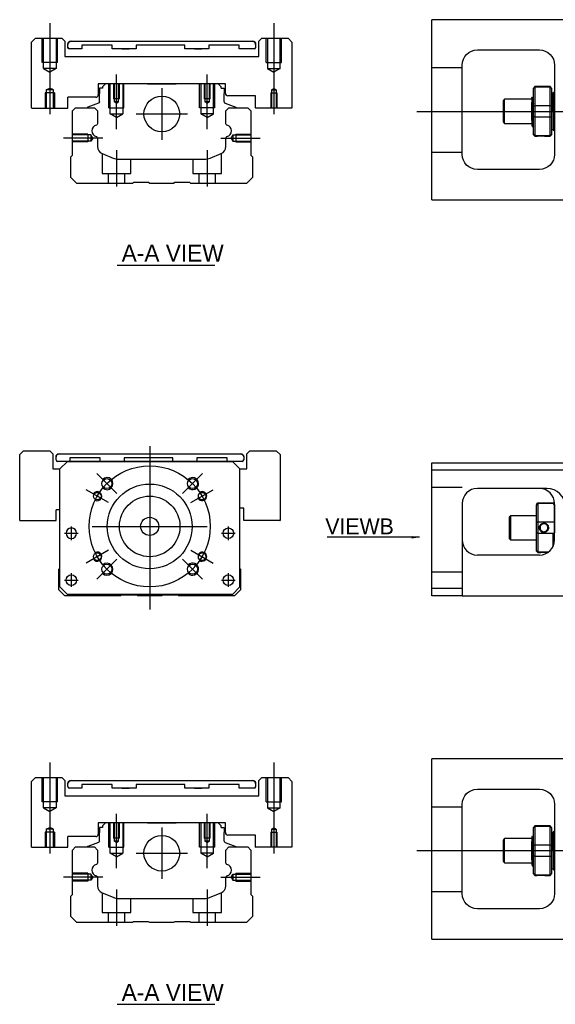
# Model space of a CAD drawing. Header units: millimetres. Extents: x -257 to 3135, y -1556 to 860.
# Tile 527 of 633: x 1041 to 1218, y -644 to -319. Entities that reach past the tile are written whole.
import ezdxf
from ezdxf.lldxf.tags import DXFTag

# ---------------------------------------------------------------- set-up
doc = ezdxf.new("R2010")
doc.units = ezdxf.units.MM
doc.layers.get('0').update_dxf_attribs({"linetype": 'CONTINUOUS'})
doc.styles.add('CHN', font='txt')
doc.styles.add('DIM-7', font='SIMPLEX.shx', dxfattribs={"width": 0.7, "bigfont": 'chineset.shx'})
tags = doc.linetypes.add('DASHED', pattern=[25.72, 12.86, -12.86]).pattern_tags.tags
tags[6:7] = [DXFTag(74, 4), DXFTag(75, 0), DXFTag(340, '0'), DXFTag(46, 0.0), DXFTag(50, 0.0), DXFTag(44, 0.0), DXFTag(45, 0.0)]
tags[4:5] = [DXFTag(74, 4), DXFTag(75, 0), DXFTag(340, '0'), DXFTag(46, 0.0), DXFTag(50, 0.0), DXFTag(44, 0.0), DXFTag(45, 0.0)]
doc.dimstyles.new('CNS', dxfattribs={"dimtxt": 3.5, "dimasz": 2.5, "dimexe": 1, "dimexo": 1, "dimgap": 1, "dimtad": 1, "dimdsep": 46, "dimtxsty": 'DIM-7', "dimcen": 0.09, "dimclrd": 4, "dimclre": 4, "dimclrt": 1, "dimadec": 0, "dimazin": 0, "dimtfac": 1, "dimtmove": 0, "dimatfit": 3, "dimfxl": 0, "dimtvp": 0.971429, "dimtolj": 1, "dimarcsym": 0})

msp = doc.modelspace()

# ---------------------------------------------------------------- linework, layer by layer
at = {"linetype": 'Continuous'}
for p, q in [((1177, -321.05), (1177, -318.55)), ((1222, -318.55), (1177, -318.55)), ((1177, -375.55), (1177, -321.05)), ((1046.05, -324.7), (1044.76, -325.99)), ((1046.05, -324.7), (1054.76, -324.7)), ((1055.76, -325.7), (1054.76, -324.7)), ((1120.76, -324.7), (1119.76, -325.7)), ((1120.76, -324.7), (1129.47, -324.7)), ((1130.76, -325.99), (1129.47, -324.7)), ((1055.76, -325.7), (1055.76, -330.7)), ((1056.76, -326.7), (1056.76, -326.69)), ((1056.76, -327.7), (1056.76, -326.7)), ((1061.32, -328.2), (1057.26, -328.19)), ((1061.32, -328.2), (1057.26, -328.2)), ((1057.76, -325.69), (1117.76, -325.69)), ((1057.76, -325.7), (1117.76, -325.7)), ((1061.32, -327), (1061.32, -328.2)), ((1061.32, -327), (1061.32, -327)), ((1071.32, -327), (1061.32, -327)), ((1071.32, -327), (1061.32, -327)), ((1071.32, -328.2), (1071.32, -327)), ((1071.32, -327), (1071.32, -327)), ((1079.32, -328.2), (1071.32, -328.2)), ((1079.32, -328.2), (1071.32, -328.2)), ((1074.53, -325.69), (1074.53, -325.7)), ((1074.53, -325.69), (1076.98, -325.69)), ((1074.53, -325.7), (1076.98, -325.7)), ((1074.53, -328.2), (1076.98, -328.2)), ((1076.98, -325.7), (1076.98, -325.69)), ((1076.98, -328.2), (1076.98, -328.2)), ((1079.32, -327), (1079.32, -328.2)), ((1079.32, -327), (1079.32, -327)), ((1095.32, -327), (1079.32, -327)), ((1095.32, -327), (1079.32, -327)), ((1095.32, -328.2), (1095.32, -327)), ((1095.32, -327), (1095.32, -327)), ((1103.32, -328.2), (1095.32, -328.2)), ((1103.32, -328.2), (1095.32, -328.2)), ((1098.53, -325.69), (1098.53, -325.7)), ((1098.53, -325.69), (1100.98, -325.69)), ((1098.53, -325.7), (1100.98, -325.7)), ((1098.53, -328.2), (1100.98, -328.2)), ((1100.98, -325.7), (1100.98, -325.69)), ((1100.98, -328.2), (1100.98, -328.2)), ((1103.32, -327), (1103.32, -326.99)), ((1113.32, -326.99), (1103.32, -326.99)), ((1103.32, -327), (1103.32, -328.2)), ((1113.32, -327), (1103.32, -327)), ((1113.32, -327), (1113.32, -326.99)), ((1113.32, -328.2), (1113.32, -327)), ((1118.26, -328.19), (1113.32, -328.19)), ((1118.26, -328.2), (1113.32, -328.2)), ((1118.76, -326.69), (1118.76, -326.7)), ((1118.76, -326.7), (1118.76, -327.7)), ((1119.76, -330.7), (1119.76, -325.7)), ((1130.76, -325.99), (1130.76, -347.7)), ((1192, -328.55), (1212.5, -328.55)), ((1055.76, -330.7), (1119.76, -330.7)), ((1187, -363.05), (1187, -333.55)), ((1217.5, -333.55), (1217.5, -363.05)), ((1108.76, -339.7), (1066.76, -339.7)), ((1066.76, -339.7), (1066.76, -343.4)), ((1067.19, -341.2), (1067.19, -342.9)), ((1068.19, -341.2), (1067.19, -341.2)), ((1069.19, -339.7), (1068.19, -340.7)), ((1068.19, -340.7), (1068.19, -341.2)), ((1077.06, -339.7), (1069.19, -339.7)), ((1083.06, -339.7), (1092.46, -339.7)), ((1106.33, -339.7), (1098.46, -339.7)), ((1107.33, -340.7), (1106.33, -339.7)), ((1107.33, -341.2), (1107.33, -340.7)), ((1107.33, -341.2), (1108.33, -341.2)), ((1108.33, -341.2), (1108.33, -342.9)), ((1108.76, -342.9), (1108.76, -339.7)), ((1211, -340.65), (1210.5, -341.15)), ((1210.5, -341.34), (1210.5, -341.15)), ((1210.5, -347.17), (1210.5, -341.34)), ((1216, -340.65), (1211, -340.65)), ((1211, -340.65), (1211, -340.88)), ((1211, -340.88), (1211, -346.92)), ((1216, -340.88), (1211, -340.88)), ((1216.5, -341.15), (1216, -340.65)), ((1216, -340.88), (1216, -340.65)), ((1216, -346.92), (1216, -340.88)), ((1216.5, -341.15), (1216.5, -341.34)), ((1216.5, -341.34), (1216.5, -347.17)), ((1065.96, -344.2), (1056.76, -344.2)), ((1056.76, -347.7), (1056.76, -344.2)), ((1067.19, -345.7), (1067.19, -342.9)), ((1108.33, -345.7), (1108.33, -342.9)), ((1118.76, -343.7), (1109.56, -343.7)), ((1118.76, -347.7), (1118.76, -343.7)), ((1201, -344.85), (1200.5, -345.35)), ((1210, -344.85), (1201, -344.85)), ((1201, -352.85), (1201, -344.85)), ((1210.38, -344.35), (1210.13, -344.35)), ((1217, -342.85), (1216.5, -342.85)), ((1217, -348.85), (1217, -342.85)), ((1217, -342.95), (1217, -354.75)), ((1056.71, -347.74), (1056.76, -347.7)), ((1058.21, -348.65), (1059.21, -347.65)), ((1059.21, -347.65), (1065.54, -347.65)), ((1063.15, -347.62), (1063.15, -347.65)), ((1066.86, -346.17), (1063.28, -347.46)), ((1065.54, -347.65), (1066.54, -348.65)), ((1108.66, -346.17), (1112.24, -347.46)), ((1108.88, -348.65), (1109.88, -347.65)), ((1109.88, -347.65), (1116.21, -347.65)), ((1112.37, -347.62), (1112.37, -347.65)), ((1116.21, -347.65), (1117.21, -348.65)), ((1118.76, -347.7), (1118.81, -347.74)), ((1130.71, -347.74), (1118.81, -347.74)), ((1130.71, -347.74), (1130.76, -347.7)), ((1200.5, -345.35), (1200.5, -345.35)), ((1200.5, -345.35), (1200.5, -352.35)), ((1210, -351.83), (1210, -345.88)), ((1210.5, -348.85), (1210.5, -347.17)), ((1211, -346.92), (1211, -348.85)), ((1211, -346.92), (1216, -346.92)), ((1216, -348.85), (1216, -346.92)), ((1216.5, -347.17), (1216.5, -350.53)), ((1058.21, -363.35), (1058.21, -348.65)), ((1066.54, -348.65), (1066.54, -352.92)), ((1108.88, -352.92), (1108.88, -348.65)), ((1117.21, -348.65), (1117.21, -363.35)), ((1210.5, -350.53), (1210.5, -348.85)), ((1210.5, -356.37), (1210.5, -350.53)), ((1211, -348.85), (1211, -350.78)), ((1211, -350.78), (1211, -356.82)), ((1216, -350.78), (1211, -350.78)), ((1216, -350.78), (1216, -348.85)), ((1216, -356.82), (1216, -350.78)), ((1216.5, -350.53), (1216.5, -356.37)), ((1217, -348.85), (1217, -354.85)), ((1200.5, -352.35), (1201, -352.85)), ((1201, -352.85), (1210, -352.85)), ((1210.17, -353.85), (1210.33, -353.85)), ((1066.54, -357.66), (1066.54, -360.48)), ((1108.88, -360.48), (1108.88, -357.66)), ((1210.5, -356.55), (1210.5, -356.37)), ((1210.5, -356.55), (1211, -357.05)), ((1211, -356.82), (1211, -357.05)), ((1211, -356.82), (1216, -356.82)), ((1211, -357.05), (1211.5, -357.05)), ((1214.51, -357.05), (1216, -357.05)), ((1216, -357.05), (1216.5, -356.55)), ((1216, -357.05), (1216, -356.82)), ((1216.5, -354.85), (1217, -354.85)), ((1216.5, -356.37), (1216.5, -356.55)), ((1057.71, -363.85), (1058.21, -363.35)), ((1057.71, -370.65), (1057.71, -363.85)), ((1068.08, -362.79), (1071.64, -364.27)), ((1103.78, -364.27), (1107.34, -362.79)), ((1117.21, -363.35), (1117.71, -363.85)), ((1117.71, -363.85), (1117.71, -370.65)), ((1073.56, -364.65), (1101.86, -364.65)), ((1059.71, -372.65), (1057.71, -370.65)), ((1117.71, -370.65), (1115.71, -372.65)), ((1212.5, -368.05), (1192, -368.05)), ((1078.06, -372.65), (1059.71, -372.65)), ((1078.41, -372.4), (1078.06, -372.65)), ((1083.41, -372.4), (1078.41, -372.4)), ((1083.76, -372.65), (1083.41, -372.4)), ((1091.66, -372.65), (1083.76, -372.65)), ((1092.01, -372.4), (1091.66, -372.65)), ((1097.01, -372.4), (1092.01, -372.4)), ((1097.36, -372.65), (1097.01, -372.4)), ((1115.71, -372.65), (1097.36, -372.65)), ((1177, -378.05), (1177, -375.55)), ((1177, -378.05), (1222, -378.05)), ((1042.1, -461), (1040.81, -462.29)), ((1042.1, -461), (1050.81, -461)), ((1051.81, -462), (1050.81, -461)), ((1051.81, -462), (1051.81, -467)), ((1053.81, -462), (1113.81, -462)), ((1053.81, -462), (1113.81, -462)), ((1116.81, -461), (1115.81, -462)), ((1115.81, -467), (1115.81, -462)), ((1116.81, -461), (1125.52, -461)), ((1126.81, -462.29), (1125.52, -461)), ((1040.81, -484), (1040.81, -462.29)), ((1052.81, -463), (1052.81, -463)), ((1052.81, -464), (1052.81, -463)), ((1056.56, -464.5), (1053.31, -464.5)), ((1054.06, -467), (1056.56, -464.5)), ((1056.56, -464.5), (1054.06, -467)), ((1056.56, -464.5), (1111.06, -464.5)), ((1111.06, -464.5), (1056.56, -464.5)), ((1111.06, -464.5), (1056.56, -464.5)), ((1057.37, -463.3), (1057.37, -464.5)), ((1067.37, -463.3), (1057.37, -463.3)), ((1067.37, -464.5), (1067.37, -463.3)), ((1075.37, -463.3), (1075.37, -464.5)), ((1091.37, -463.3), (1075.37, -463.3)), ((1091.37, -464.5), (1091.37, -463.3)), ((1099.37, -463.3), (1099.37, -464.5)), ((1109.37, -463.3), (1099.37, -463.3)), ((1109.37, -464.5), (1109.37, -463.3)), ((1114.31, -464.5), (1109.37, -464.5)), ((1111.06, -464.5), (1113.56, -467)), ((1113.56, -467), (1111.06, -464.5)), ((1114.81, -463), (1114.81, -463)), ((1114.81, -463), (1114.81, -464)), ((1126.81, -462.29), (1126.81, -484)), ((1177, -467.45), (1177, -464.95)), ((1177, -464.95), (1236, -464.95)), ((1051.81, -467), (1054.06, -467)), ((1054.06, -506), (1054.06, -467)), ((1113.56, -506), (1113.56, -467)), ((1113.56, -467), (1115.81, -467)), ((1236, -467.45), (1177, -467.45)), ((1177, -506.45), (1177, -467.45)), ((1214.85, -473.45), (1192, -473.45)), ((1211.5, -478.75), (1212, -478.25)), ((1212, -478.25), (1212, -478.48)), ((1212, -478.25), (1217, -478.25)), ((1217.5, -478.75), (1217, -478.25)), ((1217, -478.48), (1217, -478.25)), ((1052.81, -484), (1052.81, -480.5)), ((1054.06, -480.5), (1052.81, -480.5)), ((1114.81, -480), (1113.56, -480)), ((1114.81, -484), (1114.81, -480)), ((1187, -478.45), (1187, -506.45)), ((1211.5, -478.75), (1211.5, -478.94)), ((1211.5, -484.77), (1211.5, -478.94)), ((1212, -478.48), (1212, -484.52)), ((1217, -478.48), (1212, -478.48)), ((1217.5, -490.45), (1217.5, -478.45)), ((1217.5, -478.75), (1217.5, -478.94)), ((1217.5, -478.94), (1217.5, -484.77)), ((1040.81, -484), (1040.86, -484.05)), ((1040.86, -484.05), (1052.76, -484.05)), ((1052.76, -484.05), (1052.81, -484)), ((1114.81, -484), (1114.86, -484.05)), ((1126.76, -484.05), (1114.86, -484.05)), ((1126.76, -484.05), (1126.81, -484)), ((1203, -482.45), (1202.5, -482.95)), ((1202.5, -482.95), (1202.5, -486.45)), ((1211.5, -482.45), (1203, -482.45)), ((1203, -482.45), (1203, -490.45)), ((1211.5, -488.13), (1211.5, -484.77)), ((1212, -484.52), (1212, -488.38)), ((1212, -484.52), (1217, -484.52)), ((1217.5, -484.77), (1217.5, -488.13)), ((1202.5, -486.45), (1202.5, -489.95)), ((1202.5, -489.95), (1203, -490.45)), ((1203, -490.45), (1211.5, -490.45)), ((1211.5, -493.97), (1211.5, -488.13)), ((1212, -488.38), (1212, -494.42)), ((1217, -488.38), (1212, -488.38)), ((1217, -492.63), (1217, -488.38)), ((1211.5, -494.15), (1211.5, -493.97)), ((1211.5, -494.15), (1212, -494.65)), ((1212, -494.42), (1212, -494.65)), ((1212, -494.42), (1215.54, -494.42)), ((1212.5, -495.45), (1192, -495.45)), ((1212, -494.65), (1212.5, -494.65)), ((1053.76, -500.15), (1054.06, -499.85)), ((1053.76, -506.95), (1053.76, -500.15)), ((1113.56, -499.95), (1113.76, -500.15)), ((1113.76, -500.15), (1113.76, -506.95)), ((1055.76, -508.95), (1053.76, -506.95)), ((1054.06, -506), (1056.56, -508.5)), ((1056.56, -508.5), (1055.06, -507)), ((1111.06, -508.5), (1113.56, -506)), ((1113.76, -506.95), (1111.76, -508.95)), ((1177, -506.45), (1187, -506.45)), ((1177, -508.95), (1177, -506.45)), ((1187, -506.45), (1187, -508.95)), ((1074.11, -508.95), (1055.76, -508.95)), ((1056.56, -508.5), (1056.56, -508.5)), ((1111.06, -508.5), (1056.56, -508.5)), ((1111.06, -508.5), (1056.56, -508.5)), ((1074.46, -508.7), (1074.11, -508.95)), ((1079.46, -508.7), (1074.46, -508.7)), ((1079.81, -508.95), (1079.46, -508.7)), ((1087.71, -508.95), (1079.81, -508.95)), ((1088.06, -508.7), (1087.71, -508.95)), ((1093.06, -508.7), (1088.06, -508.7)), ((1093.41, -508.95), (1093.06, -508.7)), ((1111.76, -508.95), (1093.41, -508.95)), ((1187, -508.95), (1177, -508.95)), ((1187, -508.95), (1221, -508.95)), ((1177, -565.35), (1177, -562.85)), ((1222, -562.85), (1177, -562.85)), ((1177, -619.85), (1177, -565.35)), ((1046.05, -568.99), (1044.76, -570.28)), ((1046.05, -568.99), (1054.76, -568.99)), ((1055.76, -569.99), (1054.76, -568.99)), ((1120.76, -568.99), (1119.76, -569.99)), ((1120.76, -568.99), (1129.47, -568.99)), ((1130.76, -570.28), (1129.47, -568.99)), ((1055.76, -569.99), (1055.76, -574.99)), ((1056.76, -571.99), (1056.76, -570.99)), ((1056.76, -570.99), (1056.76, -570.99)), ((1061.32, -572.49), (1057.26, -572.49)), ((1061.32, -572.49), (1057.26, -572.49)), ((1057.76, -569.99), (1117.76, -569.99)), ((1057.76, -569.99), (1117.76, -569.99)), ((1061.32, -571.29), (1061.32, -572.49)), ((1061.32, -571.29), (1061.32, -571.29)), ((1071.32, -571.29), (1061.32, -571.29)), ((1071.32, -571.29), (1061.32, -571.29)), ((1071.32, -572.49), (1071.32, -571.29)), ((1071.32, -571.29), (1071.32, -571.29)), ((1079.32, -572.49), (1071.32, -572.49)), ((1079.32, -572.49), (1071.32, -572.49)), ((1074.53, -569.99), (1074.53, -569.99)), ((1074.53, -569.99), (1076.98, -569.99)), ((1074.53, -569.99), (1076.98, -569.99)), ((1074.53, -572.49), (1076.98, -572.49)), ((1076.98, -569.99), (1076.98, -569.99)), ((1076.98, -572.49), (1076.98, -572.49)), ((1079.32, -571.29), (1079.32, -572.49)), ((1079.32, -571.29), (1079.32, -571.29)), ((1095.32, -571.29), (1079.32, -571.29)), ((1095.32, -571.29), (1079.32, -571.29)), ((1095.32, -572.49), (1095.32, -571.29)), ((1095.32, -571.29), (1095.32, -571.29)), ((1103.32, -572.49), (1095.32, -572.49)), ((1103.32, -572.49), (1095.32, -572.49)), ((1098.53, -569.99), (1098.53, -569.99)), ((1098.53, -569.99), (1100.98, -569.99)), ((1098.53, -569.99), (1100.98, -569.99)), ((1098.53, -572.49), (1100.98, -572.49)), ((1100.98, -569.99), (1100.98, -569.99)), ((1100.98, -572.49), (1100.98, -572.49)), ((1103.32, -571.29), (1103.32, -572.49)), ((1103.32, -571.29), (1103.32, -571.29)), ((1113.32, -571.29), (1103.32, -571.29)), ((1113.32, -571.29), (1103.32, -571.29)), ((1113.32, -572.49), (1113.32, -571.29)), ((1113.32, -571.29), (1113.32, -571.29)), ((1118.26, -572.49), (1113.32, -572.49)), ((1118.26, -572.49), (1113.32, -572.49)), ((1118.76, -570.99), (1118.76, -571.99)), ((1118.76, -570.99), (1118.76, -570.99)), ((1119.76, -574.99), (1119.76, -569.99)), ((1130.76, -570.28), (1130.76, -591.99)), ((1055.76, -574.99), (1119.76, -574.99)), ((1192, -572.85), (1212.5, -572.85)), ((1187, -607.35), (1187, -577.85)), ((1217.5, -577.85), (1217.5, -607.35)), ((1108.76, -583.99), (1066.76, -583.99)), ((1066.76, -583.99), (1066.76, -587.69)), ((1067.19, -585.49), (1067.19, -587.19)), ((1068.19, -585.49), (1067.19, -585.49)), ((1069.19, -583.99), (1068.19, -584.99)), ((1068.19, -584.99), (1068.19, -585.49)), ((1077.06, -583.99), (1069.19, -583.99)), ((1083.06, -583.99), (1092.46, -583.99)), ((1106.33, -583.99), (1098.46, -583.99)), ((1107.33, -584.99), (1106.33, -583.99)), ((1107.33, -585.49), (1107.33, -584.99)), ((1107.33, -585.49), (1108.33, -585.49)), ((1108.33, -585.49), (1108.33, -587.19)), ((1108.76, -587.19), (1108.76, -583.99)), ((1211, -584.95), (1210.5, -585.45)), ((1210.5, -585.63), (1210.5, -585.45)), ((1210.5, -591.47), (1210.5, -585.63)), ((1216, -584.95), (1211, -584.95)), ((1211, -584.95), (1211, -585.18)), ((1211, -585.18), (1211, -591.22)), ((1216, -585.18), (1211, -585.18)), ((1216.5, -585.45), (1216, -584.95)), ((1216, -585.18), (1216, -584.95)), ((1216, -591.22), (1216, -585.18)), ((1216.5, -585.45), (1216.5, -585.63)), ((1216.5, -585.63), (1216.5, -591.47)), ((1065.96, -588.49), (1056.76, -588.49)), ((1056.76, -591.99), (1056.76, -588.49)), ((1067.19, -589.99), (1067.19, -587.19)), ((1108.33, -589.99), (1108.33, -587.19)), ((1118.76, -587.99), (1109.56, -587.99)), ((1118.76, -591.99), (1118.76, -587.99)), ((1210.38, -588.65), (1210.13, -588.65)), ((1217, -587.15), (1216.5, -587.15)), ((1217, -593.15), (1217, -587.15)), ((1217, -587.25), (1217, -599.05)), ((1056.71, -592.04), (1056.76, -591.99)), ((1058.21, -592.94), (1059.21, -591.94)), ((1059.21, -591.94), (1065.54, -591.94)), ((1063.15, -591.92), (1063.15, -591.94)), ((1066.86, -590.46), (1063.28, -591.75)), ((1065.54, -591.94), (1066.54, -592.94)), ((1108.66, -590.46), (1112.24, -591.75)), ((1108.88, -592.94), (1109.88, -591.94)), ((1109.88, -591.94), (1116.21, -591.94)), ((1112.37, -591.92), (1112.37, -591.94)), ((1116.21, -591.94), (1117.21, -592.94)), ((1118.76, -591.99), (1118.81, -592.04)), ((1130.71, -592.04), (1118.81, -592.04)), ((1130.71, -592.04), (1130.76, -591.99)), ((1201, -589.15), (1200.5, -589.65)), ((1200.5, -589.65), (1200.5, -589.65)), ((1200.5, -589.65), (1200.5, -596.65)), ((1210, -589.15), (1201, -589.15)), ((1201, -597.15), (1201, -589.15)), ((1210, -596.13), (1210, -590.17)), ((1210.5, -593.15), (1210.5, -591.47)), ((1211, -591.22), (1211, -593.15)), ((1211, -591.22), (1216, -591.22)), ((1216, -593.15), (1216, -591.22)), ((1216.5, -591.47), (1216.5, -594.82)), ((1058.21, -607.64), (1058.21, -592.94)), ((1066.54, -592.94), (1066.54, -597.22)), ((1108.88, -597.22), (1108.88, -592.94)), ((1117.21, -592.94), (1117.21, -607.64)), ((1210.5, -594.82), (1210.5, -593.15)), ((1210.5, -600.66), (1210.5, -594.82)), ((1211, -593.15), (1211, -595.08)), ((1211, -595.08), (1211, -601.12)), ((1216, -595.08), (1211, -595.08)), ((1216, -595.08), (1216, -593.15)), ((1216, -601.12), (1216, -595.08)), ((1216.5, -594.82), (1216.5, -600.66)), ((1217, -593.15), (1217, -599.15)), ((1200.5, -596.65), (1201, -597.15)), ((1201, -597.15), (1210, -597.15)), ((1210.17, -598.15), (1210.33, -598.15)), ((1210.5, -600.85), (1210.5, -600.66)), ((1210.5, -600.85), (1211, -601.35)), ((1211, -601.12), (1211, -601.35)), ((1211, -601.12), (1216, -601.12)), ((1211, -601.35), (1211.5, -601.35)), ((1214.51, -601.35), (1216, -601.35)), ((1216, -601.35), (1216.5, -600.85)), ((1216, -601.35), (1216, -601.12)), ((1216.5, -599.15), (1217, -599.15)), ((1216.5, -600.66), (1216.5, -600.85)), ((1066.54, -601.96), (1066.54, -604.77)), ((1108.88, -604.77), (1108.88, -601.96)), ((1057.71, -608.14), (1058.21, -607.64)), ((1057.71, -614.94), (1057.71, -608.14)), ((1068.08, -607.08), (1071.64, -608.56)), ((1103.78, -608.56), (1107.34, -607.08)), ((1117.21, -607.64), (1117.71, -608.14)), ((1117.71, -608.14), (1117.71, -614.94)), ((1073.56, -608.94), (1101.86, -608.94)), ((1059.71, -616.94), (1057.71, -614.94)), ((1117.71, -614.94), (1115.71, -616.94)), ((1212.5, -612.35), (1192, -612.35)), ((1078.06, -616.94), (1059.71, -616.94)), ((1078.41, -616.69), (1078.06, -616.94)), ((1083.41, -616.69), (1078.41, -616.69)), ((1083.76, -616.94), (1083.41, -616.69)), ((1091.66, -616.94), (1083.76, -616.94)), ((1092.01, -616.69), (1091.66, -616.94)), ((1097.01, -616.69), (1092.01, -616.69)), ((1097.36, -616.94), (1097.01, -616.69)), ((1115.71, -616.94), (1097.36, -616.94)), ((1177, -622.35), (1177, -619.85)), ((1177, -622.35), (1222, -622.35))]:
    msp.add_line(p, q, dxfattribs=at)
at = {"ltscale": 0.1}
for p, q in [((1050.76, -319.7), (1050.76, -349.74)), ((1124.76, -319.7), (1124.76, -349.74)), ((1072.76, -354.7), (1072.76, -336.7)), ((1102.76, -354.7), (1102.76, -336.7)), ((1068.31, -357.65), (1055.31, -357.65)), ((1107.21, -357.65), (1120.21, -357.65)), ((1072.76, -361.65), (1072.76, -373.65)), ((1102.76, -361.65), (1102.76, -373.65)), ((1050.76, -563.99), (1050.76, -594.04)), ((1124.76, -563.99), (1124.76, -594.04)), ((1072.76, -598.99), (1072.76, -580.99)), ((1102.76, -598.99), (1102.76, -580.99)), ((1068.31, -601.94), (1055.31, -601.94)), ((1107.21, -601.94), (1120.21, -601.94)), ((1072.76, -605.94), (1072.76, -617.94)), ((1102.76, -605.94), (1102.76, -617.94))]:
    msp.add_line(p, q, dxfattribs=at)
at = {"linetype": 'DASHED', "ltscale": 0.3}
for p, q in [((1048.26, -332.7), (1048.26, -324.7)), ((1048.66, -334.7), (1048.66, -324.7)), ((1052.86, -324.7), (1052.86, -334.7)), ((1053.26, -332.7), (1053.26, -324.7)), ((1122.26, -332.7), (1122.26, -324.7)), ((1122.66, -324.7), (1122.66, -334.7)), ((1126.86, -334.7), (1126.86, -324.7)), ((1127.26, -332.7), (1127.26, -324.7)), ((1053.26, -332.7), (1048.26, -332.7)), ((1052.86, -334.7), (1048.66, -334.7)), ((1048.66, -334.7), (1050.76, -335.91)), ((1052.86, -334.7), (1050.76, -335.91)), ((1122.26, -332.7), (1127.26, -332.7)), ((1122.66, -334.7), (1126.86, -334.7)), ((1122.66, -334.7), (1124.76, -335.91)), ((1126.86, -334.7), (1124.76, -335.91)), ((1187, -334.44), (1177, -334.44)), ((1187, -362.44), (1177, -362.44)), ((1187, -473.09), (1177, -473.09)), ((1187, -501.09), (1177, -501.09)), ((1048.26, -576.99), (1048.26, -568.99)), ((1048.66, -578.99), (1048.66, -568.99)), ((1052.86, -568.99), (1052.86, -578.99)), ((1053.26, -576.99), (1053.26, -568.99)), ((1122.26, -576.99), (1122.26, -568.99)), ((1122.66, -568.99), (1122.66, -578.99)), ((1126.86, -578.99), (1126.86, -568.99)), ((1127.26, -576.99), (1127.26, -568.99)), ((1053.26, -576.99), (1048.26, -576.99)), ((1052.86, -578.99), (1048.66, -578.99)), ((1048.66, -578.99), (1050.76, -580.2)), ((1052.86, -578.99), (1050.76, -580.2)), ((1122.26, -576.99), (1127.26, -576.99)), ((1122.66, -578.99), (1126.86, -578.99)), ((1122.66, -578.99), (1124.76, -580.2)), ((1126.86, -578.99), (1124.76, -580.2)), ((1187, -578.74), (1177, -578.74)), ((1187, -606.74), (1177, -606.74))]:
    msp.add_line(p, q, dxfattribs=at)
for p, q in [((1044.76, -347.7), (1044.76, -325.99)), ((1044.76, -347.7), (1044.81, -347.74)), ((1044.81, -347.74), (1056.71, -347.74)), ((1172, -348.85), (1340.3, -348.85)), ((1073, -399.63), (1105.24, -399.63)), ((1055.62, -488.25), (1060.12, -488.25)), ((1055.62, -488.25), (1060.12, -488.25)), ((1107.5, -488.25), (1112, -488.25)), ((1107.5, -488.25), (1112, -488.25)), ((1055.62, -503.75), (1060.12, -503.75)), ((1055.62, -503.75), (1060.12, -503.75)), ((1107.5, -503.75), (1112, -503.75)), ((1107.5, -503.75), (1112, -503.75)), ((1044.76, -591.99), (1044.76, -570.28)), ((1044.76, -591.99), (1044.81, -592.04)), ((1044.81, -592.04), (1056.71, -592.04)), ((1172, -593.15), (1340.3, -593.15)), ((1073, -643.92), (1105.24, -643.92))]:
    msp.add_line(p, q)
at = {"linetype": 'DASHED', "ltscale": 0.1}
for p, q in [((1049.58, -341.74), (1050.76, -341.17)), ((1051.93, -341.74), (1050.76, -341.17)), ((1070.26, -347.7), (1070.26, -339.7)), ((1070.69, -349.7), (1070.69, -339.7)), ((1071.76, -339.7), (1071.76, -344.7)), ((1072.02, -339.7), (1072.02, -345.7)), ((1073.5, -345.7), (1073.5, -339.7)), ((1073.76, -344.7), (1073.76, -339.7)), ((1074.83, -339.7), (1074.83, -349.7)), ((1075.26, -347.7), (1075.26, -339.7)), ((1100.26, -347.7), (1100.26, -339.7)), ((1100.69, -339.7), (1100.69, -349.7)), ((1101.76, -339.7), (1101.76, -344.7)), ((1102.02, -339.7), (1102.02, -345.7)), ((1103.5, -345.7), (1103.5, -339.7)), ((1103.76, -344.7), (1103.76, -339.7)), ((1104.83, -349.7), (1104.83, -339.7)), ((1105.26, -347.7), (1105.26, -339.7)), ((1124.02, -341.74), (1124.76, -341.32)), ((1125.5, -341.74), (1124.76, -341.32)), ((1052.26, -342.74), (1049.26, -342.74)), ((1049.26, -342.74), (1049.26, -347.74)), ((1049.58, -341.74), (1049.58, -347.74)), ((1051.93, -341.74), (1049.58, -341.74)), ((1051.93, -347.74), (1051.93, -341.74)), ((1052.26, -342.74), (1052.26, -347.74)), ((1073.76, -344.7), (1071.76, -344.7)), ((1103.76, -344.7), (1101.76, -344.7)), ((1123.76, -342.74), (1125.76, -342.74)), ((1123.76, -342.74), (1123.76, -347.74)), ((1124.02, -341.74), (1125.5, -341.74)), ((1124.02, -341.74), (1124.02, -347.74)), ((1125.5, -341.74), (1125.5, -347.74)), ((1125.76, -342.74), (1125.76, -347.74)), ((1070.26, -347.7), (1075.26, -347.7)), ((1072.76, -346.12), (1072.02, -345.69)), ((1073.5, -345.7), (1072.02, -345.7)), ((1072.76, -346.12), (1073.5, -345.69)), ((1105.26, -347.7), (1100.26, -347.7)), ((1102.76, -346.12), (1102.02, -345.69)), ((1103.5, -345.7), (1102.02, -345.7)), ((1102.76, -346.12), (1103.5, -345.69)), ((1070.69, -349.7), (1074.83, -349.7)), ((1072.76, -350.89), (1070.69, -349.7)), ((1072.76, -350.89), (1074.83, -349.7)), ((1104.83, -349.7), (1100.69, -349.7)), ((1102.76, -350.89), (1100.69, -349.7)), ((1102.76, -350.89), (1104.83, -349.7)), ((1063.34, -356.35), (1058.34, -356.35)), ((1064.34, -356.64), (1058.34, -356.64)), ((1063.34, -356.35), (1063.34, -358.95)), ((1064.34, -356.64), (1064.34, -358.66)), ((1064.92, -357.65), (1064.34, -356.64)), ((1064.92, -357.65), (1064.34, -358.66)), ((1110.63, -357.65), (1111.21, -356.64)), ((1110.63, -357.65), (1111.21, -358.66)), ((1111.21, -356.64), (1111.21, -358.66)), ((1111.21, -356.64), (1117.21, -356.64)), ((1112.21, -356.35), (1112.21, -358.95)), ((1112.21, -356.35), (1117.21, -356.35)), ((1064.34, -358.66), (1058.34, -358.66)), ((1063.34, -358.95), (1058.34, -358.95)), ((1063.34, -358.72), (1063.34, -358.77)), ((1111.21, -358.66), (1117.21, -358.66)), ((1112.21, -358.72), (1112.21, -358.77)), ((1112.21, -358.95), (1117.21, -358.95)), ((1068.01, -362.77), (1068.01, -369.35)), ((1107.51, -369.35), (1107.51, -362.71)), ((1077.51, -369.35), (1077.51, -364.65)), ((1098.01, -364.65), (1098.01, -369.35)), ((1068.01, -369.35), (1077.51, -369.35)), ((1070.01, -369.35), (1070.01, -372.65)), ((1075.51, -372.65), (1075.51, -369.35)), ((1098.01, -369.35), (1107.51, -369.35)), ((1100.01, -369.35), (1100.01, -372.65)), ((1105.51, -372.65), (1105.51, -369.35)), ((1049.58, -586.04), (1050.76, -585.47)), ((1051.93, -586.04), (1050.76, -585.47)), ((1070.26, -591.99), (1070.26, -583.99)), ((1070.69, -593.99), (1070.69, -583.99)), ((1071.76, -583.99), (1071.76, -588.99)), ((1072.02, -583.99), (1072.02, -589.99)), ((1073.5, -589.99), (1073.5, -583.99)), ((1073.76, -588.99), (1073.76, -583.99)), ((1074.83, -583.99), (1074.83, -593.99)), ((1075.26, -591.99), (1075.26, -583.99)), ((1100.26, -591.99), (1100.26, -583.99)), ((1100.69, -583.99), (1100.69, -593.99)), ((1101.76, -583.99), (1101.76, -588.99)), ((1102.02, -583.99), (1102.02, -589.99)), ((1103.5, -589.99), (1103.5, -583.99)), ((1103.76, -588.99), (1103.76, -583.99)), ((1104.83, -593.99), (1104.83, -583.99)), ((1105.26, -591.99), (1105.26, -583.99)), ((1124.02, -586.04), (1124.76, -585.61)), ((1125.5, -586.04), (1124.76, -585.61)), ((1052.26, -587.04), (1049.26, -587.04)), ((1049.26, -587.04), (1049.26, -592.04)), ((1049.58, -586.04), (1049.58, -592.04)), ((1051.93, -586.04), (1049.58, -586.04)), ((1051.93, -592.04), (1051.93, -586.04)), ((1052.26, -587.04), (1052.26, -592.04)), ((1123.76, -587.04), (1125.76, -587.04)), ((1123.76, -587.04), (1123.76, -592.04)), ((1124.02, -586.04), (1125.5, -586.04)), ((1124.02, -586.04), (1124.02, -592.04)), ((1125.5, -586.04), (1125.5, -592.04)), ((1125.76, -587.04), (1125.76, -592.04)), ((1070.26, -591.99), (1075.26, -591.99)), ((1073.76, -588.99), (1071.76, -588.99)), ((1073.5, -589.99), (1072.02, -589.99)), ((1072.76, -590.42), (1072.02, -589.99)), ((1072.76, -590.42), (1073.5, -589.99)), ((1105.26, -591.99), (1100.26, -591.99)), ((1103.76, -588.99), (1101.76, -588.99)), ((1103.5, -589.99), (1102.02, -589.99)), ((1102.76, -590.42), (1102.02, -589.99)), ((1102.76, -590.42), (1103.5, -589.99)), ((1070.69, -593.99), (1074.83, -593.99)), ((1072.76, -595.18), (1070.69, -593.99)), ((1072.76, -595.18), (1074.83, -593.99)), ((1104.83, -593.99), (1100.69, -593.99)), ((1102.76, -595.18), (1100.69, -593.99)), ((1102.76, -595.18), (1104.83, -593.99)), ((1063.34, -600.64), (1058.34, -600.64)), ((1064.34, -600.94), (1058.34, -600.94)), ((1063.34, -600.64), (1063.34, -603.24)), ((1064.34, -600.94), (1064.34, -602.95)), ((1064.92, -601.94), (1064.34, -600.94)), ((1110.63, -601.94), (1111.21, -600.94)), ((1111.21, -600.94), (1111.21, -602.95)), ((1111.21, -600.94), (1117.21, -600.94)), ((1112.21, -600.64), (1112.21, -603.24)), ((1112.21, -600.64), (1117.21, -600.64)), ((1064.34, -602.95), (1058.34, -602.95)), ((1063.34, -603.24), (1058.34, -603.24)), ((1063.34, -603.02), (1063.34, -603.07)), ((1064.92, -601.94), (1064.34, -602.95)), ((1110.63, -601.94), (1111.21, -602.95)), ((1111.21, -602.95), (1117.21, -602.95)), ((1112.21, -603.02), (1112.21, -603.07)), ((1112.21, -603.24), (1117.21, -603.24)), ((1068.01, -607.07), (1068.01, -613.64)), ((1107.51, -613.64), (1107.51, -607.01)), ((1077.51, -613.64), (1077.51, -608.94)), ((1098.01, -608.94), (1098.01, -613.64)), ((1068.01, -613.64), (1077.51, -613.64)), ((1070.01, -613.64), (1070.01, -616.94)), ((1075.51, -616.94), (1075.51, -613.64)), ((1098.01, -613.64), (1107.51, -613.64)), ((1100.01, -613.64), (1100.01, -616.94)), ((1105.51, -616.94), (1105.51, -613.64))]:
    msp.add_line(p, q, dxfattribs=at)
at = {"ltscale": 0.3}
for p, q in [((1087.76, -341.2), (1087.76, -358.2)), ((1079.26, -349.7), (1096.26, -349.7)), ((1083.76, -459.5), (1083.76, -513.5)), ((1072.91, -475.15), (1066.33, -468.57)), ((1094.61, -475.15), (1101.19, -468.57)), ((1070.12, -478.13), (1062.76, -473.88)), ((1097.4, -478.13), (1104.76, -473.88)), ((1057.87, -490.5), (1057.87, -486)), ((1057.87, -490.5), (1057.87, -486)), ((1064.76, -486), (1102.76, -486)), ((1109.75, -490.5), (1109.75, -486)), ((1109.75, -490.5), (1109.75, -486)), ((1070.12, -493.88), (1062.76, -498.13)), ((1097.4, -493.88), (1104.76, -498.13)), ((1072.91, -496.85), (1066.33, -503.43)), ((1094.61, -496.85), (1101.19, -503.43)), ((1057.87, -506), (1057.87, -501.5)), ((1057.87, -506), (1057.87, -501.5)), ((1109.75, -506), (1109.75, -501.5)), ((1109.75, -506), (1109.75, -501.5)), ((1087.76, -585.49), (1087.76, -602.49)), ((1079.26, -593.99), (1096.26, -593.99))]:
    msp.add_line(p, q, dxfattribs=at)
at = {"linetype": 'DASHED'}
for p, q in [((1210.13, -344.35), (1210.12, -344.35)), ((1056.56, -464.5), (1056.56, -464.5)), ((1057.37, -463.3), (1057.37, -463.3)), ((1067.37, -463.3), (1067.37, -463.3)), ((1067.37, -464.5), (1067.37, -464.5)), ((1073.03, -464.5), (1070.58, -464.5)), ((1075.37, -463.3), (1075.37, -463.3)), ((1075.37, -464.5), (1075.37, -464.5)), ((1091.37, -463.3), (1091.37, -463.3)), ((1091.37, -464.5), (1091.37, -464.5)), ((1094.58, -464.5), (1097.03, -464.5)), ((1099.37, -463.3), (1099.37, -463.3)), ((1099.37, -464.5), (1099.37, -464.5)), ((1109.37, -463.3), (1109.37, -463.3)), ((1111.06, -464.5), (1111.06, -464.5)), ((1054.06, -467), (1054.06, -467)), ((1113.56, -467), (1113.56, -467)), ((1215, -473.45), (1214.85, -473.45)), ((1056.12, -488.25), (1056.12, -488.25)), ((1059.62, -488.25), (1059.62, -488.25)), ((1108, -488.25), (1108, -488.25)), ((1111.5, -488.25), (1111.5, -488.25)), ((1054.06, -491.5), (1054.06, -491.5)), ((1113.56, -491.5), (1113.56, -491.5)), ((1056.12, -503.75), (1056.12, -503.75)), ((1059.62, -503.75), (1059.62, -503.75)), ((1055.06, -507), (1055.06, -507)), ((1113.56, -506), (1112.56, -507)), ((1112.56, -507), (1112.56, -507)), ((1111.06, -508.5), (1111.06, -508.5)), ((1210.13, -588.65), (1210.12, -588.65))]:
    msp.add_line(p, q, dxfattribs=at)
at = {"linetype": 'Continuous'}
for centre, radius in [((1087.76, -349.7), 5.9), ((1069.62, -471.86), 1.65), ((1097.9, -471.86), 1.65), ((1066.44, -476), 1.25), ((1083.76, -486), 14), ((1101.08, -476), 1.25), ((1083.76, -486), 10), ((1083.76, -486), 3), ((1109.75, -488.25), 1.75), ((1066.44, -496), 1.25), ((1101.08, -496), 1.25), ((1069.62, -500.14), 1.65), ((1097.9, -500.14), 1.65), ((1057.87, -503.75), 1.75), ((1109.75, -503.75), 1.75), ((1087.76, -593.99), 5.9)]:
    msp.add_circle(centre, radius, dxfattribs=at)
at = {"ltscale": 0.3}
msp.add_circle((1083.76, -486), 20, dxfattribs=at)
at = {"linetype": 'Continuous', "extrusion": (0, 0, -1)}
msp.add_circle((-1057.87, -488.25), 1.75, dxfattribs=at)
for centre, radius, start, end in [((-1057.76, -326.69), 1, 0, 90), ((-1057.26, -327.69), 0.5, 270.03, 0), ((-1117.76, -326.69), 1, 90, 180), ((-1118.26, -327.69), 0.5, 180, 270), ((-1192, -333.55), 5, 0, 90), ((-1212.5, -333.55), 5, 90, 180), ((-1066.69, -345.7), 0.5, 180, 250.1017), ((-1112.17, -347.65), 0.2, 109.8983, 172.0917), ((-1066.04, -352.92), 0.5, 180, 249.8105), ((-1109.38, -352.92), 0.5, 290.1895, 0), ((-1066.04, -357.66), 0.5, 110.1895, 180), ((-1109.38, -357.66), 0.5, 0, 69.8105), ((-1192, -363.05), 5, 270, 0), ((-1212.5, -363.05), 5, 180, 270), ((-1053.81, -463), 1, 0, 90), ((-1113.81, -463), 1, 90, 180), ((-1057.76, -570.99), 1, 0, 90), ((-1057.26, -571.99), 0.5, 270.03, 0), ((-1117.76, -570.99), 1, 90, 180), ((-1118.26, -571.99), 0.5, 180, 270), ((-1192, -577.85), 5, 0, 90), ((-1212.5, -577.85), 5, 90, 180), ((-1066.69, -589.99), 0.5, 180, 250.1017), ((-1112.17, -591.94), 0.2, 109.8983, 172.0917), ((-1066.04, -597.22), 0.5, 180, 249.8105), ((-1109.38, -597.22), 0.5, 290.1895, 0), ((-1066.04, -601.96), 0.5, 110.1895, 180), ((-1109.38, -601.96), 0.5, 0, 69.8105), ((-1192, -607.35), 5, 270, 0), ((-1212.5, -607.35), 5, 180, 270)]:
    msp.add_arc(centre, radius, start, end, dxfattribs=at)
at = {"linetype": 'Continuous'}
for centre, radius, start, end in [((1057.76, -326.7), 1, 90, 180), ((1057.26, -327.7), 0.5, 180, 269.97), ((1117.76, -326.7), 1, 0, 90), ((1118.26, -327.7), 0.5, 270, 0), ((1065.96, -343.4), 0.8, 270, 0), ((1109.56, -342.9), 0.8, 180, 270), ((1217.5, -342.95), 0.5, 90, 180), ((1063.35, -347.65), 0.2, 109.8983, 172.0917), ((1108.83, -345.7), 0.5, 180, 250.1017), ((1066.53, -355.29), 1.93, 99.5288, 260.4712), ((1108.89, -355.29), 1.93, 279.5288, 80.4712), ((1217.5, -354.75), 0.5, 180, 270), ((1069.04, -360.48), 2.5, 180, 247.4572), ((1106.38, -360.48), 2.5, 292.5428, 0), ((1073.56, -359.65), 5, 247.4572, 270), ((1101.86, -359.65), 5, 270, 292.5428), ((1053.81, -463), 1, 90, 180), ((1113.81, -463), 1, 0, 90), ((1053.31, -464), 0.5, 180, 269.97), ((1114.31, -464), 0.5, 270, 0), ((1192, -478.45), 5, 90, 180), ((1212.5, -478.45), 5, 0, 90), ((1192, -490.45), 5, 180, 270), ((1212.5, -490.45), 5, 270, 0), ((1057.76, -570.99), 1, 90, 180), ((1057.26, -571.99), 0.5, 180, 269.97), ((1117.76, -570.99), 1, 0, 90), ((1118.26, -571.99), 0.5, 270, 0), ((1065.96, -587.69), 0.8, 270, 0), ((1109.56, -587.19), 0.8, 180, 270), ((1217.5, -587.25), 0.5, 90, 180), ((1063.35, -591.94), 0.2, 109.8983, 172.0917), ((1108.83, -589.99), 0.5, 180, 250.1017), ((1066.53, -599.59), 1.93, 99.5288, 260.4712), ((1108.89, -599.59), 1.93, 279.5288, 80.4712), ((1217.5, -599.05), 0.5, 180, 270), ((1069.04, -604.77), 2.5, 180, 247.4572), ((1106.38, -604.77), 2.5, 292.5428, 0), ((1073.56, -603.94), 5, 247.4572, 270), ((1101.86, -603.94), 5, 270, 292.5428)]:
    msp.add_arc(centre, radius, start, end, dxfattribs=at)
for centre, radius, start, end in [((1069.62, -471.86), 2, 227.8658, 135), ((1097.9, -471.86), 2, 225, 137.8658), ((1066.44, -476), 1.5, 242.1491, 150), ((1101.08, -476), 1.5, 210, 122.1491), ((1066.44, -496), 1.5, 210, 117.8509), ((1101.08, -496), 1.5, 237.8509, 150), ((1069.62, -500.14), 2, 225, 132.134), ((1097.9, -500.14), 2, 222.1342, 135)]:
    msp.add_arc(centre, radius, start, end)
at = {"linetype": 'DASHED'}
msp.add_arc((1215, -479.45), 6, 0, 90, dxfattribs=at)
at = {"linetype": 'Continuous'}
msp.add_ellipse((1215, -479.45), major_axis=(4.24, 4.24), ratio=1, start_param=5.497787, end_param=7.068583, dxfattribs=at)
for points, degree in [([(1210.5, -341.34), (1210.67, -341.18), (1210.83, -341.03), (1211, -340.88)], 3), ([(1216, -340.88), (1216.17, -341.03), (1216.33, -341.18), (1216.5, -341.34)], 3), ([(1210.14, -344.37), (1210.02, -344.16)], 1), ([(1210.5, -345.13), (1210.44, -344.24), (1210.37, -344.35)], 2), ([(1210.5, -347.17), (1210.67, -347.09), (1210.83, -347.01), (1211, -346.92)], 3), ([(1216, -346.92), (1216.17, -347.01), (1216.33, -347.09), (1216.5, -347.17)], 3), ([(1211, -350.78), (1210.83, -350.7), (1210.67, -350.61), (1210.5, -350.53)], 3), ([(1216, -350.78), (1216.17, -350.7), (1216.33, -350.61), (1216.5, -350.53)], 3), ([(1209.99, -353.55), (1210.07, -353.7), (1210.16, -353.85)], 2), ([(1210.34, -353.85), (1210.42, -353.71), (1210.5, -352.57)], 2), ([(1211, -356.82), (1210.83, -356.67), (1210.67, -356.52), (1210.5, -356.37)], 3), ([(1216, -356.82), (1216.17, -356.67), (1216.33, -356.52), (1216.5, -356.37)], 3), ([(1215, -473.45), (1214.95, -473.45), (1214.9, -473.45), (1214.85, -473.45)], 3), ([(1212, -478.48), (1211.83, -478.63), (1211.67, -478.78), (1211.5, -478.94)], 3), ([(1217, -478.48), (1217.17, -478.63), (1217.33, -478.78), (1217.5, -478.94)], 3), ([(1212, -484.52), (1211.83, -484.61), (1211.67, -484.69), (1211.5, -484.77)], 3), ([(1217, -484.52), (1217.17, -484.61), (1217.33, -484.69), (1217.5, -484.77)], 3), ([(1212, -488.38), (1211.83, -488.3), (1211.67, -488.21), (1211.5, -488.13)], 3), ([(1217.5, -488.13), (1217.33, -488.21), (1217.17, -488.3), (1217, -488.38)], 3), ([(1212, -494.42), (1211.83, -494.27), (1211.67, -494.12), (1211.5, -493.97)], 3), ([(1210.5, -585.63), (1210.67, -585.48), (1210.83, -585.33), (1211, -585.18)], 3), ([(1216, -585.18), (1216.17, -585.33), (1216.33, -585.48), (1216.5, -585.63)], 3), ([(1210.14, -588.66), (1210.02, -588.45)], 1), ([(1210.5, -589.42), (1210.44, -589.54), (1210.37, -588.65)], 2), ([(1210.5, -591.47), (1210.67, -591.39), (1210.83, -591.3), (1211, -591.22)], 3), ([(1216, -591.22), (1216.17, -591.3), (1216.33, -591.39), (1216.5, -591.47)], 3), ([(1211, -595.08), (1210.83, -594.99), (1210.67, -594.91), (1210.5, -594.82)], 3), ([(1216, -595.08), (1216.17, -594.99), (1216.33, -594.91), (1216.5, -594.82)], 3), ([(1209.99, -597.85), (1210.07, -598), (1210.16, -598.14)], 2), ([(1210.34, -598.14), (1210.42, -598.01), (1210.5, -596.87)], 2), ([(1211, -601.12), (1210.83, -600.97), (1210.67, -600.81), (1210.5, -600.66)], 3), ([(1216, -601.12), (1216.17, -600.97), (1216.33, -600.81), (1216.5, -600.66)], 3)]:
    msp.add_open_spline(points, degree=degree, dxfattribs=at)
for points, knots in [([(1210, -344.14), (1210, -344.17), (1210, -344.27), (1210, -344.58), (1210, -344.82), (1210, -345.33), (1210, -345.59), (1210, -345.88)], [0, 0, 0, 0, 0.341605, 0.341605, 0.709042, 0.709042, 1, 1, 1, 1]), ([(1210.5, -351.36), (1210.48, -351.1), (1210.47, -350.79), (1210.43, -351.1), (1210.41, -350.71), (1210.38, -348.94), (1210.36, -348.53), (1210.32, -347.77), (1210.3, -346.39), (1210.27, -345.72), (1210.25, -345.41), (1210.22, -344.91), (1210.2, -344.71), (1210.16, -344.46), (1210.15, -344.39), (1210.14, -344.36)], [0, 0, 0, 0, 0.142488, 0.142488, 0.289539, 0.289539, 0.436554, 0.436554, 0.583581, 0.583581, 0.730615, 0.730615, 0.877631, 0.877631, 1, 1, 1, 1]), ([(1210.38, -344.35), (1210.39, -344.35), (1210.41, -344.4), (1210.45, -344.62), (1210.46, -344.8), (1210.49, -346.13), (1210.49, -346.22), (1210.5, -346.33)], [0, 0, 0, 0, 0.388824, 0.388824, 0.829994, 0.829994, 1, 1, 1, 1]), ([(1210.34, -353.85), (1210.33, -353.85), (1210.32, -353.84), (1210.3, -353.76), (1210.28, -353.63), (1210.24, -353.23), (1210.23, -352.95), (1210.19, -352.31), (1210.17, -351.93), (1210.13, -351.11), (1210.12, -349.67), (1210.08, -348.77), (1210.06, -348.32), (1210.03, -346.53), (1210.01, -346.19), (1210, -345.88)], [0, 0, 0, 0, 0.062674, 0.062674, 0.22432, 0.22432, 0.386002, 0.386002, 0.547651, 0.547651, 0.70934, 0.70934, 0.870988, 0.870988, 1, 1, 1, 1]), ([(1210, -351.83), (1210, -352.2), (1210, -352.54), (1210, -353.06), (1210, -353.27), (1210, -353.51), (1210, -353.57), (1210, -353.57)], [0, 0, 0, 0, 0.355488, 0.355488, 0.70353, 0.70353, 1, 1, 1, 1]), ([(1210, -351.83), (1210.02, -352.22), (1210.03, -352.58), (1210.07, -353.17), (1210.09, -353.41), (1210.13, -353.74), (1210.14, -353.83), (1210.16, -353.85), (1210.16, -353.85), (1210.17, -353.85)], [0, 0, 0, 0, 0.320659, 0.320659, 0.641321, 0.641321, 0.962057, 0.962057, 1, 1, 1, 1]), ([(1211.5, -357.05), (1211.5, -357.05), (1211.53, -357.05), (1211.64, -357.02), (1211.72, -357.01), (1211.94, -356.98), (1212.08, -356.96), (1212.37, -356.93), (1212.53, -356.92), (1212.86, -356.9), (1213.03, -356.9), (1213.36, -356.91), (1213.51, -356.92), (1213.8, -356.94), (1213.94, -356.96), (1214.17, -356.99), (1214.27, -357.01), (1214.42, -357.04), (1214.47, -357.05), (1214.5, -357.05), (1214.51, -357.05), (1214.51, -357.05)], [0, 0, 0, 0, 0.109357, 0.109357, 0.21915, 0.21915, 0.330451, 0.330451, 0.436162, 0.436162, 0.542186, 0.542186, 0.640015, 0.640015, 0.743853, 0.743853, 0.849113, 0.849113, 0.958413, 0.958413, 1, 1, 1, 1]), ([(1212.5, -486.45), (1212.5, -486.28), (1212.53, -486.1), (1212.64, -485.77), (1212.72, -485.61), (1212.94, -485.33), (1213.08, -485.21), (1213.37, -485.03), (1213.53, -484.97), (1213.86, -484.89), (1214.03, -484.89), (1214.36, -484.93), (1214.51, -484.98), (1214.8, -485.12), (1214.94, -485.22), (1215.17, -485.46), (1215.27, -485.6), (1215.42, -485.91), (1215.47, -486.08), (1215.5, -486.32), (1215.51, -486.38), (1215.51, -486.45)], [0, 0, 0, 0, 0.109357, 0.109357, 0.21915, 0.21915, 0.330451, 0.330451, 0.436162, 0.436162, 0.542186, 0.542186, 0.640015, 0.640015, 0.743853, 0.743853, 0.849113, 0.849113, 0.958413, 0.958413, 1, 1, 1, 1]), ([(1215.51, -486.45), (1215.51, -486.63), (1215.48, -486.8), (1215.36, -487.14), (1215.28, -487.29), (1215.06, -487.57), (1214.92, -487.69), (1214.63, -487.87), (1214.47, -487.94), (1214.14, -488.01), (1213.97, -488.02), (1213.64, -487.97), (1213.49, -487.92), (1213.2, -487.78), (1213.06, -487.68), (1212.83, -487.44), (1212.73, -487.3), (1212.58, -487), (1212.53, -486.82), (1212.5, -486.58), (1212.5, -486.52), (1212.5, -486.45)], [0, 0, 0, 0, 0.109681, 0.109681, 0.219848, 0.219848, 0.331471, 0.331471, 0.436803, 0.436803, 0.542595, 0.542595, 0.640477, 0.640477, 0.744315, 0.744315, 0.8492, 0.8492, 0.95844, 0.95844, 1, 1, 1, 1]), ([(1215.3, -486.45), (1215.3, -486.33), (1215.28, -486.2), (1215.21, -485.95), (1215.15, -485.82), (1214.98, -485.58), (1214.88, -485.48), (1214.64, -485.31), (1214.51, -485.24), (1214.22, -485.16), (1214.08, -485.15), (1213.79, -485.16), (1213.65, -485.19), (1213.38, -485.3), (1213.26, -485.38), (1213.04, -485.56), (1212.95, -485.68), (1212.8, -485.93), (1212.75, -486.07), (1212.71, -486.3), (1212.7, -486.37), (1212.7, -486.45)], [0, 0, 0, 0, 0.090081, 0.090081, 0.195216, 0.195216, 0.30186, 0.30186, 0.410211, 0.410211, 0.517617, 0.517617, 0.621981, 0.621981, 0.727419, 0.727419, 0.835017, 0.835017, 0.943332, 0.943332, 1, 1, 1, 1]), ([(1212.7, -486.45), (1212.7, -486.57), (1212.72, -486.7), (1212.79, -486.95), (1212.86, -487.08), (1213.02, -487.32), (1213.13, -487.42), (1213.36, -487.59), (1213.5, -487.66), (1213.78, -487.74), (1213.93, -487.76), (1214.21, -487.74), (1214.36, -487.71), (1214.62, -487.6), (1214.74, -487.53), (1214.96, -487.34), (1215.06, -487.22), (1215.2, -486.97), (1215.25, -486.83), (1215.29, -486.61), (1215.3, -486.53), (1215.3, -486.45)], [0, 0, 0, 0, 0.090082, 0.090082, 0.19511, 0.19511, 0.301651, 0.301651, 0.410013, 0.410013, 0.517402, 0.517402, 0.621792, 0.621792, 0.727238, 0.727238, 0.834796, 0.834796, 0.943135, 0.943135, 1, 1, 1, 1]), ([(1212.5, -494.65), (1212.5, -494.65), (1212.53, -494.65), (1212.64, -494.62), (1212.73, -494.61), (1212.94, -494.58), (1213.08, -494.56), (1213.37, -494.53), (1213.53, -494.52), (1213.86, -494.5), (1214.04, -494.5), (1214.36, -494.51), (1214.51, -494.52), (1214.8, -494.54), (1214.94, -494.56), (1215.14, -494.59), (1215.21, -494.6), (1215.28, -494.61)], [0, 0, 0, 0, 0.1096809, 0.1096809, 0.2198481, 0.2198481, 0.3314707, 0.3314707, 0.4368026, 0.4368026, 0.542595, 0.542595, 0.6404774, 0.6404774, 0.7443154, 0.7443154, 0.8201607, 0.8201607, 0.8201607, 0.8201607]), ([(1210, -588.43), (1210, -588.46), (1210, -588.56), (1210, -588.88), (1210, -589.11), (1210, -589.62), (1210, -589.89), (1210, -590.17)], [0, 0, 0, 0, 0.341605, 0.341605, 0.709042, 0.709042, 1, 1, 1, 1]), ([(1210.5, -595.66), (1210.48, -595.39), (1210.47, -595.08), (1210.43, -595.39), (1210.41, -594.01), (1210.38, -593.23), (1210.36, -592.83), (1210.32, -592.06), (1210.3, -590.69), (1210.27, -590.01), (1210.25, -589.71), (1210.22, -589.2), (1210.2, -589), (1210.16, -588.75), (1210.15, -588.68), (1210.14, -588.66)], [0, 0, 0, 0, 0.142488, 0.142488, 0.289539, 0.289539, 0.436554, 0.436554, 0.583581, 0.583581, 0.730615, 0.730615, 0.877631, 0.877631, 1, 1, 1, 1]), ([(1210.38, -588.65), (1210.39, -588.65), (1210.41, -589.7), (1210.45, -589.92), (1210.46, -590.1), (1210.49, -590.42), (1210.49, -590.52), (1210.5, -590.62)], [0, 0, 0, 0, 0.388824, 0.388824, 0.829994, 0.829994, 1, 1, 1, 1]), ([(1210.34, -598.15), (1210.33, -598.15), (1210.32, -598.14), (1210.3, -598.06), (1210.28, -597.92), (1210.24, -597.52), (1210.23, -597.25), (1210.19, -596.6), (1210.17, -596.22), (1210.13, -595.41), (1210.12, -593.96), (1210.08, -593.07), (1210.06, -592.61), (1210.03, -590.83), (1210.01, -590.49), (1210, -590.17)], [0, 0, 0, 0, 0.062674, 0.062674, 0.22432, 0.22432, 0.386002, 0.386002, 0.547651, 0.547651, 0.70934, 0.70934, 0.870988, 0.870988, 1, 1, 1, 1]), ([(1210, -596.13), (1210, -596.5), (1210, -596.83), (1210, -597.36), (1210, -597.56), (1210, -597.8), (1210, -597.86), (1210, -597.87)], [0, 0, 0, 0, 0.355488, 0.355488, 0.70353, 0.70353, 1, 1, 1, 1]), ([(1210, -596.13), (1210.02, -596.52), (1210.03, -596.87), (1210.07, -597.46), (1210.09, -597.7), (1210.13, -598.03), (1210.14, -598.13), (1210.16, -598.15), (1210.16, -598.15), (1210.17, -598.15)], [0, 0, 0, 0, 0.320659, 0.320659, 0.641321, 0.641321, 0.962057, 0.962057, 1, 1, 1, 1]), ([(1211.5, -601.35), (1211.5, -601.35), (1211.53, -601.34), (1211.64, -601.32), (1211.72, -601.3), (1211.94, -601.27), (1212.08, -601.25), (1212.37, -601.22), (1212.53, -601.21), (1212.86, -601.2), (1213.03, -601.2), (1213.36, -601.2), (1213.51, -601.21), (1213.8, -601.24), (1213.94, -601.25), (1214.17, -601.29), (1214.27, -601.3), (1214.42, -601.33), (1214.47, -601.34), (1214.5, -601.35), (1214.51, -601.35), (1214.51, -601.35)], [0, 0, 0, 0, 0.109357, 0.109357, 0.21915, 0.21915, 0.330451, 0.330451, 0.436162, 0.436162, 0.542186, 0.542186, 0.640015, 0.640015, 0.743853, 0.743853, 0.849113, 0.849113, 0.958413, 0.958413, 1, 1, 1, 1])]:
    msp.add_open_spline(points, degree=3, knots=knots, dxfattribs=at)
at = {"linetype": 'DASHED'}
for points, degree in [([(1210.37, -344.35), (1210.37, -344.36), (1210.37, -344.36)], 2), ([(1211.5, -357.05), (1211.51, -357.03)], 1), ([(1210.37, -588.65), (1210.37, -588.65), (1210.37, -588.66)], 2), ([(1211.5, -601.34), (1211.51, -601.33)], 1)]:
    msp.add_open_spline(points, degree=degree, dxfattribs=at)

# ---------------------------------------------------------------- texts
at = {"style": 'CHN'}
for s, insert, char_height, attachment_point in [('A-A VIEW', (1074.5, -395.69), 5.6, 4), ('VIEWB', (1164.4, -488.6), 5.25, 9), ('A-A VIEW', (1074.5, -639.98), 5.6, 4)]:
    msp.add_mtext(s, dxfattribs=dict(at, insert=insert, char_height=char_height, attachment_point=attachment_point))

# ---------------------------------------------------------------- leaders
at = {"annotation_type": 0, "has_hookline": 1, "hookline_direction": 1, "text_width": 22.04}
msp.add_leader([(1172.84, -489.6), (1165.4, -489.6)], dimstyle='CNS', override={"dimgap": 1, "dimtad": 1}, dxfattribs=at)

doc.saveas('drawing.dxf')
